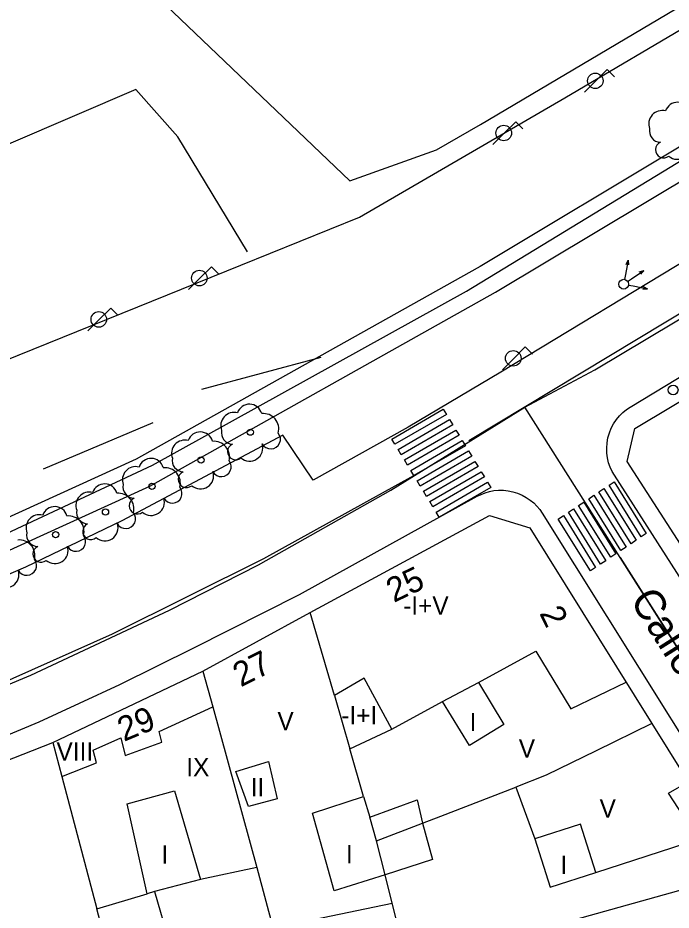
# Model space of a CAD drawing. Extents: x 282771 to 285132, y 4823109 to 4825496.
# Drawn here: x 284439.7 to 284493.3, y 4824475.1 to 4824548.3 of the extents above; entities that cross this region are included whole.
import ezdxf

# ---------------------------------------------------------------- set-up
doc = ezdxf.new("R2010")
doc.units = 0
for name, color, linetype in [('ACERA-BORDILLO', 7, 'Continuous'), ('ACERA-INTERIOR', 7, 'Continuous'), ('ARBOL', 7, 'Continuous'), ('CALLE-EJE', 7, 'Continuous'), ('CALLE-TEXTO', 7, 'Continuous'), ('CARRIL-BICI-AREA', 7, 'Continuous'), ('CARRIL-BICI-EJE', 7, 'Continuous'), ('EDIFICIO', 7, 'Continuous'), ('FAROLA', 7, 'Continuous'), ('INTERIOR-EDIFICIO', 7, 'Continuous'), ('LINEA-COSTA', 7, 'Continuous'), ('MEDIANERA', 7, 'Continuous'), ('NUM-LOCAL', 7, 'Continuous'), ('NUM-PORTAL', 7, 'Continuous'), ('PASO-PEATONES', 7, 'Continuous'), ('SEMAFORO', 7, 'Continuous'), ('SENAL-VIARIA', 7, 'Continuous'), ('TXT-ALTURA-EDIFICIO', 7, 'Continuous'), ('VALLA', 7, 'Continuous')]:
    doc.layers.add(name, color=color, linetype=linetype)

msp = doc.modelspace()

# ---------------------------------------------------------------- linework, layer by layer
at = {"layer": 'ACERA-BORDILLO'}
for points in [[(284510.065, 4824477.411), (284488.668, 4824510.758), (284488.486, 4824511.073), (284488.328, 4824511.416), (284488.199, 4824511.783), (284488.105, 4824512.171), (284488.05, 4824512.575), (284488.036, 4824512.989), (284488.065, 4824513.407), (284488.139, 4824513.822), (284488.255, 4824514.227), (284488.413, 4824514.615), (284488.608, 4824514.981), (284488.836, 4824515.319), (284489.091, 4824515.626), (284489.368, 4824515.899), (284489.661, 4824516.137), (284489.964, 4824516.34), (284516.374, 4824532.32)], [(284495.884, 4824529.22), (284479.344, 4824519.21), (284471.754, 4824514.71), (284463.974, 4824510.34), (284461.484, 4824514.05), (284448.264, 4824507.01), (284440.374, 4824503.22), (284433.325, 4824500.18), (284426.655, 4824497.47), (284418.955, 4824494.58), (284405.335, 4824489.96), (284396.485, 4824487.3), (284371.675, 4824480.32), (284354.705, 4824475.74), (284355.885, 4824471.46), (284324.576, 4824462.96), (284323.196, 4824466.95), (284305.886, 4824462.31), (284269.236, 4824452.15), (284185.637, 4824428.89)], [(284436.295, 4824488.38), (284441.504, 4824490.55), (284448.104, 4824493.6), (284454.174, 4824496.6), (284462.844, 4824500.99), (284477.417, 4824509.036), (284477.73, 4824509.191), (284478.066, 4824509.322), (284478.421, 4824509.425), (284478.794, 4824509.495), (284479.178, 4824509.531), (284479.57, 4824509.528), (284479.964, 4824509.487), (284480.353, 4824509.407), (284480.733, 4824509.288), (284481.097, 4824509.133), (284481.44, 4824508.945), (284481.76, 4824508.727), (284482.051, 4824508.485), (284482.312, 4824508.223), (284482.542, 4824507.946), (284482.74, 4824507.658), (284503.828, 4824473.997)]]:
    msp.add_lwpolyline(points, dxfattribs=at)
at = {"layer": 'ACERA-INTERIOR'}
for points in [[(284454.844, 4824517.82), (284464.614, 4824520.44)], [(284441.854, 4824511.29), (284450.839, 4824515.091)]]:
    msp.add_lwpolyline(points, dxfattribs=at)
at = {"layer": 'ARBOL'}
for centre in [(284458.814, 4824514.285), (284454.774, 4824512.01), (284450.744, 4824509.84), (284446.934, 4824507.75), (284442.844, 4824505.89)]:
    msp.add_circle(centre, 0.255, dxfattribs=at)
for centre, radius, start, end in [((284493.844, 4824540.289), 1.038, 15.64228, 161.38435), ((284492.584, 4824539.559), 1.097, 75.4318, 200.55608), ((284492.474, 4824538.989), 0.935, 168.59898, 268.13236), ((284492.714, 4824537.439), 0.672, 113.73672, 309.4725), ((284493.854, 4824537.739), 1.086, 228.95447, 17.92796), ((284458.744, 4824515.545), 1.038, 15.64228, 161.38435), ((284457.484, 4824514.815), 1.097, 75.4318, 200.55608), ((284459.874, 4824514.545), 1.272, 345.03273, 95.79925), ((284454.704, 4824513.27), 1.038, 15.64228, 161.38435), ((284457.374, 4824514.245), 0.935, 168.59898, 268.13236), ((284460.484, 4824513.715), 0.797, 208.96246, 38.99103), ((284453.444, 4824512.54), 1.097, 75.4318, 200.55608), ((284455.834, 4824512.27), 1.272, 345.03273, 95.79925), ((284457.614, 4824512.695), 0.672, 113.73672, 309.4725), ((284458.754, 4824512.995), 1.086, 228.95447, 17.92796), ((284450.674, 4824511.1), 1.038, 15.64228, 161.38435), ((284453.334, 4824511.97), 0.935, 168.59898, 268.13236), ((284456.444, 4824511.44), 0.797, 208.96246, 38.99103), ((284449.414, 4824510.37), 1.097, 75.4318, 200.55608), ((284451.804, 4824510.1), 1.272, 345.03273, 95.79925), ((284453.574, 4824510.42), 0.672, 113.73672, 309.4725), ((284454.714, 4824510.72), 1.086, 228.95447, 17.92796), ((284446.864, 4824509.01), 1.038, 15.64228, 161.38435), ((284449.304, 4824509.8), 0.935, 168.59898, 268.13236), ((284452.414, 4824509.27), 0.797, 208.96246, 38.99103), ((284445.604, 4824508.28), 1.097, 75.4318, 200.55608), ((284447.994, 4824508.01), 1.272, 345.03273, 95.79925), ((284449.544, 4824508.25), 0.672, 113.73672, 309.4725), ((284450.684, 4824508.55), 1.086, 228.95447, 17.92796), ((284442.774, 4824507.15), 1.038, 15.64228, 161.38435), ((284441.514, 4824506.42), 1.097, 75.4318, 200.55608), ((284443.904, 4824506.15), 1.272, 345.03273, 95.79925), ((284445.494, 4824507.71), 0.935, 168.59898, 268.13236), ((284448.604, 4824507.18), 0.797, 208.96246, 38.99103), ((284445.734, 4824506.16), 0.672, 113.73672, 309.4725), ((284446.874, 4824506.46), 1.086, 228.95447, 17.92796), ((284441.404, 4824505.85), 0.935, 168.59898, 268.13236), ((284439.874, 4824504.18), 1.272, 345.03273, 95.79925), ((284444.514, 4824505.32), 0.797, 208.96246, 38.99103), ((284441.644, 4824504.3), 0.672, 113.73672, 309.4725), ((284442.784, 4824504.6), 1.086, 228.95447, 17.92796), ((284440.484, 4824503.35), 0.797, 208.96246, 38.99103), ((284438.754, 4824502.63), 1.086, 228.95447, 17.92796)]:
    msp.add_arc(centre, radius, start, end, dxfattribs=at)
at = {"layer": 'CALLE-EJE'}
for points in [[(284481.335, 4824516.347), (284487.054, 4824519.41), (284517.354, 4824537.479), (284578.853, 4824580.46)], [(284337.649, 4824462.32), (284381.155, 4824474.46), (284402.535, 4824480.51), (284415.375, 4824484.53), (284427.635, 4824488.88), (284440.815, 4824494.38), (284452.174, 4824499.71), (284459.474, 4824503.41), (284470.324, 4824509.52), (284481.335, 4824516.347)], [(284512.258, 4824467.574), (284481.335, 4824516.347)]]:
    msp.add_lwpolyline(points, dxfattribs=at)
at = {"layer": 'CARRIL-BICI-AREA'}
for points in [[(284494.247, 4824537.808), (284477.653, 4824527.877), (284463.063, 4824519.707), (284449.459, 4824512.063), (284420.475, 4824498.865), (284383.222, 4824487.961), (284331.936, 4824473.508), (284274.368, 4824457.044), (284207.638, 4824439.282), (284201.833, 4824437.737), (284186.204, 4824433.576), (284072.981, 4824402.285)], [(284073.549, 4824399.902), (284186.644, 4824431.345), (284275.03, 4824454.677), (284332.447, 4824471.572), (284383.99, 4824485.624), (284421.334, 4824496.555), (284450.572, 4824509.869), (284478.911, 4824525.774), (284495.532, 4824535.722)]]:
    msp.add_lwpolyline(points, dxfattribs=at)
at = {"layer": 'CARRIL-BICI-EJE'}
msp.add_lwpolyline([(284097.42, 4824407.824), (284207.694, 4824438.229), (284248.565, 4824448.973), (284283.592, 4824458.365), (284333.536, 4824473.07), (284349.385, 4824477.33), (284386.986, 4824487.538), (284419.664, 4824497.246), (284426.313, 4824500.164), (284437.515, 4824505.375), (284450.786, 4824511.585), (284476.529, 4824525.834), (284501.287, 4824540.896)], dxfattribs=at)
at = {"layer": 'EDIFICIO'}
for points in [[(284504.234, 4824489.4), (284489.724, 4824511.89), (284490.354, 4824514.59), (284514.014, 4824528.74)], [(284368.485, 4824464.89), (284369.585, 4824465.18), (284400.085, 4824473.59), (284410.285, 4824476.76), (284419.795, 4824479.88), (284430.555, 4824484.13), (284442.614, 4824488.86), (284454.914, 4824494.7), (284463.724, 4824499.5), (284478.424, 4824507.47), (284481.734, 4824506.44), (284491.744, 4824490.41), (284499.344, 4824478.22)]]:
    msp.add_lwpolyline(points, dxfattribs=at)
at = {"layer": 'FAROLA'}
for p, q in [((284488.084, 4824544.019), (284487.144, 4824543.089)), ((284488.674, 4824543.429), (284488.084, 4824544.019)), ((284487.144, 4824543.089), (284486.214, 4824542.15)), ((284480.574, 4824539.74), (284479.634, 4824538.81)), ((284481.164, 4824539.15), (284480.574, 4824539.74)), ((284479.634, 4824538.81), (284478.704, 4824537.87)), ((284455.614, 4824527.85), (284454.674, 4824526.92)), ((284456.204, 4824527.26), (284455.614, 4824527.85)), ((284454.674, 4824526.92), (284453.744, 4824525.98)), ((284447.364, 4824524.46), (284446.424, 4824523.53)), ((284447.954, 4824523.87), (284447.364, 4824524.46)), ((284446.424, 4824523.53), (284445.494, 4824522.59)), ((284481.354, 4824521.27), (284480.414, 4824520.34)), ((284481.944, 4824520.68), (284481.354, 4824521.27)), ((284480.414, 4824520.34), (284479.484, 4824519.4))]:
    msp.add_line(p, q, dxfattribs=at)
for centre in [(284487.104, 4824543.089), (284479.594, 4824538.81), (284454.634, 4824526.92), (284446.384, 4824523.53), (284480.374, 4824520.34)]:
    msp.add_circle(centre, 0.637, dxfattribs=at)
at = {"layer": 'INTERIOR-EDIFICIO'}
for points in [[(284466.97, 4824488.329), (284470.414, 4824489.95), (284468.134, 4824494.13), (284465.703, 4824492.69), (284466.97, 4824488.329)], [(284479.614, 4824490.33), (284476.774, 4824488.61), (284474.584, 4824492.2), (284477.524, 4824493.78), (284479.614, 4824490.33)], [(284461.024, 4824484.22), (284458.654, 4824483.59), (284457.624, 4824486.47), (284460.304, 4824487.28), (284461.024, 4824484.22)], [(284454.724, 4824477.61), (284450.954, 4824476.64), (284452.134, 4824472.58), (284447.245, 4824471.4), (284446.234, 4824475.21), (284450.342, 4824476.455), (284448.724, 4824483.82), (284452.584, 4824484.89), (284454.724, 4824477.61)], [(284472.504, 4824484.14), (284472.934, 4824482.24), (284473.754, 4824479.25), (284469.859, 4824478.012), (284465.694, 4824476.7), (284463.914, 4824483.06), (284468.106, 4824484.421), (284468.601, 4824482.719), (284472.504, 4824484.14)], [(284482.134, 4824480.96), (284483.404, 4824477), (284487.144, 4824478.19), (284485.884, 4824482.15), (284482.134, 4824480.96)]]:
    msp.add_lwpolyline(points, dxfattribs=at)
at = {"layer": 'LINEA-COSTA'}
msp.add_lwpolyline([(284417.982, 4824685.64), (284415.247, 4824670.08), (284412.708, 4824657.779), (284409.085, 4824644.139), (284406.055, 4824634.567), (284403.088, 4824625.788), (284395.31, 4824608.733), (284393.544, 4824604.284), (284387.686, 4824594.681), (284395.515, 4824588.346), (284401.28, 4824597.314), (284404.696, 4824593.969), (284391.6, 4824575.606), (284395.017, 4824573.186), (284407.757, 4824591.407), (284466.959, 4824534.885), (284474.075, 4824537.436), (284477.676, 4824539.501), (284498.6, 4824551.921), (284506.91, 4824557.168), (284523.867, 4824568.593), (284555.158, 4824590.409), (284512.677, 4824700.55)], dxfattribs=at)
at = {"layer": 'MEDIANERA'}
for points in [[(284465.703, 4824492.69), (284463.724, 4824499.5)], [(284477.524, 4824493.78), (284482.234, 4824496.33), (284485.084, 4824491.6), (284489.634, 4824493.79)], [(284454.914, 4824494.7), (284455.724, 4824491.76)], [(284470.414, 4824489.95), (284474.584, 4824492.2)], [(284443.344, 4824486.06), (284446.194, 4824487.19), (284445.914, 4824488.22), (284448.194, 4824489.22), (284448.534, 4824487.78), (284451.564, 4824488.88), (284451.344, 4824489.75), (284455.724, 4824491.76)], [(284455.724, 4824491.76), (284459.334, 4824478.59)], [(284491.744, 4824490.41), (284487.164, 4824488.17), (284483.064, 4824486.17), (284480.584, 4824485.2)], [(284442.614, 4824488.86), (284443.344, 4824486.06)], [(284468.106, 4824484.421), (284466.97, 4824488.329)], [(284443.344, 4824486.06), (284446.234, 4824475.21)], [(284487.144, 4824478.19), (284495.554, 4824480.93), (284493.104, 4824484.7), (284494.724, 4824485.63)], [(284469.164, 4824480.78), (284472.934, 4824482.24), (284474.434, 4824482.82), (284480.584, 4824485.2)], [(284480.584, 4824485.2), (284482.134, 4824480.96)], [(284469.164, 4824480.78), (284468.601, 4824482.719)], [(284470.445, 4824475.68), (284469.859, 4824478.012), (284469.164, 4824480.78)], [(284350.505, 4824436.69), (284499.344, 4824478.22)], [(284459.334, 4824478.59), (284454.724, 4824477.61)], [(284459.334, 4824478.59), (284460.722, 4824473.499)], [(284450.954, 4824476.64), (284450.342, 4824476.455)], [(284463.994, 4824474.35), (284470.445, 4824475.68)], [(284473.284, 4824464.37), (284470.445, 4824475.68)]]:
    msp.add_lwpolyline(points, dxfattribs=at)
at = {"layer": 'PASO-PEATONES'}
for points in [[(284470.67, 4824513.291), (284470.41, 4824513.718), (284474.636, 4824516.168), (284474.896, 4824515.741)], [(284471.189, 4824512.436), (284470.929, 4824512.864), (284475.156, 4824515.314), (284475.415, 4824514.886)], [(284471.709, 4824511.582), (284471.449, 4824512.009), (284475.675, 4824514.459), (284475.935, 4824514.032)], [(284472.229, 4824510.727), (284471.969, 4824511.154), (284476.195, 4824513.605), (284476.455, 4824513.177)], [(284472.748, 4824509.873), (284472.488, 4824510.3), (284476.715, 4824512.75), (284476.974, 4824512.323)], [(284473.268, 4824509.018), (284473.008, 4824509.445), (284477.234, 4824511.895), (284477.494, 4824511.468)], [(284473.788, 4824508.163), (284473.528, 4824508.591), (284477.754, 4824511.041), (284478.014, 4824510.614)], [(284474.307, 4824507.309), (284474.048, 4824507.736), (284478.274, 4824510.186), (284478.533, 4824509.759)], [(284490.038, 4824505.144), (284487.396, 4824509.39), (284487.812, 4824509.669), (284490.453, 4824505.422)], [(284490.869, 4824505.701), (284488.228, 4824509.947), (284488.644, 4824510.225), (284491.285, 4824505.978)], [(284489.206, 4824504.588), (284486.565, 4824508.834), (284486.98, 4824509.112), (284489.622, 4824504.866)], [(284488.374, 4824504.032), (284485.733, 4824508.278), (284486.149, 4824508.556), (284488.79, 4824504.31)], [(284486.711, 4824502.92), (284484.069, 4824507.166), (284484.485, 4824507.444), (284487.127, 4824503.198)], [(284487.543, 4824503.476), (284484.901, 4824507.722), (284485.317, 4824508), (284487.958, 4824503.754)]]:
    msp.add_lwpolyline(points, close=True, dxfattribs=at)
at = {"layer": 'SEMAFORO'}
for p, q in [((284489.802, 4824528.385), (284489.579, 4824527.206)), ((284489.633, 4824528.03), (284489.802, 4824528.385)), ((284489.802, 4824528.385), (284489.829, 4824527.993)), ((284489.579, 4824527.206), (284489.504, 4824526.813)), ((284490.084, 4824526.866), (284491.077, 4824527.542)), ((284490.698, 4824527.421), (284491.077, 4824527.542)), ((284490.826, 4824527.234), (284491.077, 4824527.542)), ((284489.757, 4824526.643), (284490.084, 4824526.866)), ((284489.823, 4824526.345), (284490.216, 4824526.271)), ((284490.216, 4824526.271), (284491.395, 4824526.047)), ((284491.003, 4824526.02), (284491.395, 4824526.047)), ((284491.04, 4824526.216), (284491.395, 4824526.047))]:
    msp.add_line(p, q, dxfattribs=at)
for centre in [(284489.43, 4824526.42), (284493.486, 4824517.745)]:
    msp.add_circle(centre, 0.4, dxfattribs=at)
at = {"layer": 'SENAL-VIARIA'}
for points in [[(284495.161, 4824524.676), (284476.728, 4824513.571)], [(284350.498, 4824466.143), (284379.163, 4824473.896), (284402.851, 4824480.577), (284417.845, 4824485.556), (284432.713, 4824491.165), (284447.518, 4824497.764), (284459.93, 4824503.941), (284472.229, 4824510.727)], [(284489.151, 4824504.02), (284503.263, 4824481.762)]]:
    msp.add_lwpolyline(points, dxfattribs=at)
at = {"layer": 'VALLA'}
for points in [[(284384.695, 4824498.93), (284384.945, 4824498.61), (284428.804, 4824516.18), (284467.774, 4824531.92), (284484.604, 4824541.699), (284495.744, 4824548.249), (284504.004, 4824553.369), (284513.054, 4824559.389), (284522.293, 4824565.649), (284534.243, 4824573.879), (284547.113, 4824582.869), (284557.407, 4824590.169), (284555.391, 4824595.003)], [(284458.591, 4824529.068), (284452.872, 4824538.511), (284449.419, 4824542.366), (284418.636, 4824529.173), (284400.589, 4824522.124)]]:
    msp.add_lwpolyline(points, dxfattribs=at)

# ---------------------------------------------------------------- texts
at = {"layer": 'CALLE-TEXTO'}
msp.add_text('Calle Pedro Duro', height=2.5, rotation=302.37587, dxfattribs=at).set_placement((284489.89, 4824500.52))
at = {"layer": 'NUM-LOCAL'}
for s, rotation, p in [('25', 25.61664, (284470.575, 4824500.282)), ('27', 26.70911, (284458.029, 4824493.361))]:
    msp.add_text(s, height=2, rotation=rotation, dxfattribs=at).set_placement(p)
at = {"layer": 'NUM-PORTAL'}
for s, rotation, p in [('2', 295.92004, (284482.486, 4824499.456)), ('29', 22.60102, (284448.444, 4824488.895))]:
    msp.add_text(s, height=2, rotation=rotation, dxfattribs=at).set_placement(p)
at = {"layer": 'TXT-ALTURA-EDIFICIO'}
for s, p in [('-I+V', (284471.343, 4824499.33)), ('V', (284461.035, 4824489.859)), ('-I+I', (284466.271, 4824490.33)), ('I', (284476.793, 4824489.78)), ('V', (284480.825, 4824487.61)), ('VIII', (284442.914, 4824487.37)), ('IX', (284453.557, 4824486.08)), ('II', (284458.843, 4824484.43)), ('V', (284487.455, 4824482.69)), ('I', (284451.513, 4824478.92)), ('I', (284466.653, 4824478.95)), ('I', (284484.253, 4824478.07))]:
    msp.add_text(s, height=1.5, rotation=0.00004, dxfattribs=at).set_placement(p)

doc.saveas('drawing.dxf')
